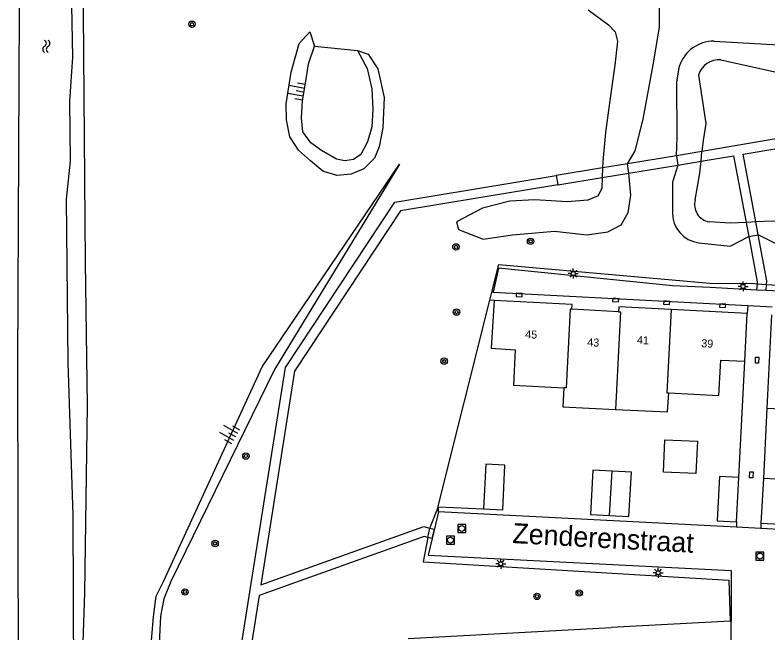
# Model space of a CAD drawing. Extents: x 125000 to 129004, y 397500 to 399008.
# Drawn here: x 127223.8 to 127317.9, y 398038.4 to 398115.7 of the extents above; entities that cross this region are included whole.
import ezdxf

# ---------------------------------------------------------------- set-up
doc = ezdxf.new("R2010")
doc.units = 0
for name, color, linetype in [('gg-afsc-erfafscheiding', 7, 'Continuous'), ('gg-afsc-faunaraster', 7, 'Continuous'), ('gg-afsc-lijn faunaraster', 7, 'Continuous'), ('gg-afsc-muur', 7, 'Continuous'), ('gg-anno-huisnummerreeks BGT', 7, 'Continuous'), ('gg-anno-openbare ruimte label', 7, 'Continuous'), ('gg-bbg-bijgebouw', 7, 'Continuous'), ('gg-bbg-hoofdgebouw', 7, 'Continuous'), ('gg-bbg-luifel en loopbrug', 7, 'Continuous'), ('gg-bbg-tussenscheiding', 7, 'Continuous'), ('gg-knt-bovenkant onderkant talud', 7, 'Continuous'), ('gg-knt-verharding', 7, 'Continuous'), ('gg-kntw-waterlijn', 7, 'Continuous'), ('gg-kwrk-kunstwerk niveau 01', 7, 'Continuous'), ('gt-grn-groengrens', 7, 'Continuous'), ('gt-grn-vlakafsluiter', 7, 'Continuous'), ('gt-grn-weggrens', 7, 'Continuous'), ('gt-symb-boom', 7, 'Continuous'), ('gt-symb-kolk', 7, 'Continuous'), ('gt-symb-kolk center center', 7, 'Continuous'), ('gt-symb-lichtmast', 7, 'Continuous'), ('gt-symb-rioolschacht', 7, 'Continuous'), ('gt-symb-talud symbool', 7, 'Continuous'), ('gt-symb-watersymbool', 7, 'Continuous'), ('gx-grn-maaiveld', 7, 'Continuous')]:
    doc.layers.add(name, color=color, linetype=linetype)

# ---------------------------------------------------------------- blocks, each defined once
blk = doc.blocks.new('gt0-BOOM')
at = {"layer": 'gt-symb-boom'}
for radius in [0.4, 0.2]:
    blk.add_circle((0, 0), radius, dxfattribs=at)
blk = doc.blocks.new('gt0-LMAST')
at = {"layer": 'gt-symb-lichtmast'}
for p, q in [((-0.182, 0.173), (-0.447, 0.438)), ((-0.005, 0.246), (-0.005, 0.621)), ((0.172, 0.173), (0.437, 0.438)), ((-0.255, -0.004), (-0.63, -0.004)), ((-0.182, -0.181), (-0.447, -0.446)), ((-0.005, -0.254), (-0.005, -0.629)), ((0.437, -0.446), (0.172, -0.181)), ((0.245, -0.004), (0.62, -0.004))]:
    blk.add_line(p, q, dxfattribs=at)
blk.add_circle((-0.005, -0.004), 0.25, dxfattribs=at)
blk = doc.blocks.new('gt0-RS')
at = {"layer": 'gt-symb-rioolschacht'}
blk.add_lwpolyline([(-0.5, -0.5), (0.5, -0.5), (0.5, 0.5), (-0.5, 0.5)], close=True, dxfattribs=at)
blk.add_circle((0, 0), 0.375, dxfattribs=at)
blk = doc.blocks.new('gt0-KOLKCC')
at = {"layer": 'gt-symb-kolk center center'}
blk.add_lwpolyline([(-0.375, 0.2), (0.375, 0.2), (0.375, -0.2), (-0.375, -0.2)], close=True, dxfattribs=at)
blk = doc.blocks.new('gt0-KOLK')
at = {"layer": 'gt-symb-kolk'}
blk.add_lwpolyline([(0, 0), (0.375, 0), (0.375, 0.4), (-0.375, 0.4), (-0.375, 0), (0, 0)], dxfattribs=at)
blk = doc.blocks.new('gt0-TALUD_1')
at = {"layer": 'gt-symb-talud symbool'}
for p, q in [((-1, -1), (-1, 0)), ((-0.5, -2), (-0.5, 0)), ((0, -1), (0, 0)), ((0.5, -2), (0.5, 0)), ((1, -1), (1, 0))]:
    blk.add_line(p, q, dxfattribs=at)
blk = doc.blocks.new('gt0-WA')
at = {"layer": 'gt-symb-watersymbool'}
for centre, start, end in [((-0.323, 0.022), 28.07249, 151.92751), ((0.427, 0.422), 208.07248, 331.92751), ((-0.323, -0.428), 28.07249, 151.92751), ((0.427, -0.028), 208.07248, 331.92751)]:
    blk.add_arc(centre, 0.425, start, end, dxfattribs=at)

msp = doc.modelspace()

# ---------------------------------------------------------------- linework, layer by layer
at = {"layer": 'gg-afsc-erfafscheiding'}
for p, q in [((127314.226, 398057.853), (127314.988, 398072.366)), ((127317.739, 398066.509), (127317.309, 398057.707)), ((127276.725, 398054.174), (127276.663, 398054.177)), ((127276.725, 398054.174), (127282.346, 398053.926))]:
    msp.add_line(p, q, dxfattribs=at)
at = {"layer": 'gg-afsc-faunaraster'}
for p, q in [((127283.117, 398080.002), (127283.375, 398081.035)), ((127275.399, 398050.331), (127274.811, 398047.3)), ((127313.147, 398039.873), (127298.306, 398039.099))]:
    msp.add_line(p, q, dxfattribs=at)
for points in [[(127283.375, 398081.035), (127284.233, 398084.475), (127310.615, 398082.152), (127316.2, 398082.097), (127316.518, 398082.074)], [(127317.715, 398081.989), (127321.111, 398081.746), (127359.662, 398079.675), (127394.805, 398077.844)], [(127276.663, 398054.177), (127276.689, 398054.242), (127283.117, 398080.002)], [(127276.663, 398054.177), (127275.657, 398051.66), (127275.628, 398051.511)], [(127274.811, 398047.3), (127312.985, 398045.008), (127313.147, 398039.873)]]:
    msp.add_lwpolyline(points, dxfattribs=at)
at = {"layer": 'gg-afsc-lijn faunaraster'}
for p, q in [((127316.518, 398082.074), (127317.715, 398081.989)), ((127283.117, 398080.002), (127283.375, 398081.035)), ((127275.399, 398050.331), (127275.628, 398051.511))]:
    msp.add_line(p, q, dxfattribs=at)
for points in [[(127283.375, 398081.035), (127284.233, 398084.475), (127310.615, 398082.152), (127316.2, 398082.097), (127316.518, 398082.074)], [(127276.663, 398054.177), (127276.689, 398054.242), (127283.117, 398080.002)], [(127276.663, 398054.177), (127275.657, 398051.66), (127275.628, 398051.511)]]:
    msp.add_lwpolyline(points, dxfattribs=at)
at = {"layer": 'gg-afsc-muur'}
msp.add_line((127272.909, 398037.698), (127298.306, 398039.099), dxfattribs=at)
at = {"layer": 'gg-bbg-bijgebouw'}
for p, q in [((127313.94, 398052.29), (127314.226, 398057.853)), ((127317.309, 398057.707), (127316.994, 398052.146)), ((127311.551, 398052.413), (127313.94, 398052.29))]:
    msp.add_line(p, q, dxfattribs=at)
for points in [[(127282.346, 398053.926), (127284.734, 398053.809), (127285.007, 398059.372), (127282.619, 398059.489), (127282.346, 398053.926)], [(127298.41, 398058.639), (127296.009, 398058.776), (127295.692, 398053.215), (127298.093, 398053.078)], [(127298.093, 398053.078), (127300.494, 398052.941), (127300.811, 398058.502), (127298.41, 398058.639)], [(127314.226, 398057.853), (127311.837, 398057.976), (127311.551, 398052.413)], [(127316.994, 398052.146), (127319.394, 398052.01), (127319.709, 398057.571), (127317.309, 398057.707)]]:
    msp.add_lwpolyline(points, dxfattribs=at)
at = {"layer": 'gg-bbg-hoofdgebouw'}
for p, q in [((127283.671, 398079.974), (127283.301, 398074.028)), ((127299.202, 398078.574), (127293.379, 398078.873)), ((127315.297, 398078.35), (127305.773, 398078.84)), ((127314.988, 398072.366), (127315.297, 398078.35)), ((127318.341, 398078.195), (127317.739, 398066.509))]:
    msp.add_line(p, q, dxfattribs=at)
for points in [[(127293.379, 398078.873), (127293.41, 398079.469), (127283.671, 398079.974)], [(127305.773, 398078.84), (127299.233, 398079.176), (127299.202, 398078.574)], [(127283.301, 398074.028), (127286.296, 398073.809), (127286.075, 398069.389), (127292.367, 398069.07)], [(127305.479, 398068.408), (127311.756, 398068.087), (127312.005, 398072.519), (127314.988, 398072.366)], [(127292.367, 398069.07), (127292.247, 398066.674), (127298.821, 398066.354)], [(127298.821, 398066.354), (127305.346, 398066.037), (127305.479, 398068.408)], [(127317.739, 398066.509), (127321.049, 398066.332), (127321.117, 398067.626), (127327.358, 398067.302)]]:
    msp.add_lwpolyline(points, dxfattribs=at)
at = {"layer": 'gg-bbg-luifel en loopbrug'}
msp.add_lwpolyline([(127308.889, 398058.356), (127304.835, 398058.514), (127305.005, 398062.534), (127309.059, 398062.375), (127308.889, 398058.356)], dxfattribs=at)
at = {"layer": 'gg-bbg-tussenscheiding'}
msp.add_line((127298.093, 398053.078), (127298.41, 398058.639), dxfattribs=at)
for points in [[(127293.379, 398078.873), (127293.158, 398078.884), (127292.652, 398069.056), (127292.367, 398069.07)], [(127299.202, 398078.574), (127299.449, 398078.561), (127298.821, 398066.354)], [(127305.773, 398078.84), (127305.236, 398068.42), (127305.479, 398068.408)]]:
    msp.add_lwpolyline(points, dxfattribs=at)
at = {"layer": 'gg-knt-bovenkant onderkant talud'}
for p, q in [((127261.23, 398111.771), (127266.587, 398111.255)), ((127309.522, 398097.392), (127309.64, 398098.617)), ((127297.205, 398096.562), (127297.165, 398095.351)), ((127316.355, 398089.793), (127315.156, 398089.744))]:
    msp.add_line(p, q, dxfattribs=at)
for points in [[(127300.315, 398097.072), (127301.289, 398098.684), (127302.28, 398102.654), (127303.522, 398109.457), (127304.328, 398114.142), (127304.323, 398118.279), (127302.519, 398120.405), (127298.862, 398123.711)], [(127295.406, 398116.334), (127297.976, 398114.425), (127298.778, 398113.588), (127299.099, 398112.404), (127298.731, 398109.389), (127298.119, 398104.985), (127297.586, 398100.968), (127297.231, 398097.345), (127297.205, 398096.562)], [(127266.587, 398111.255), (127267.925, 398110.797), (127269.127, 398108.958), (127269.909, 398105.369), (127269.764, 398101.568), (127269.3, 398099.206), (127268.703, 398097.787), (127267.4, 398096.456), (127265.818, 398095.775), (127264.029, 398095.615), (127262.259, 398096.13), (127260.72, 398097.425), (127259.232, 398098.759), (127258.142, 398100.451), (127257.712, 398102.55), (127257.659, 398104.572), (127258.321, 398108.534), (127259.299, 398112.113), (127260.621, 398113.574), (127261.23, 398111.771)], [(127311.157, 398112.393), (127319.175, 398111.925), (127329.029, 398109.059), (127339.95, 398105.255), (127342.04, 398104.073)], [(127266.587, 398111.255), (127267.789, 398108.976), (127268.389, 398106.446), (127268.528, 398103.858), (127268.364, 398101.675), (127267.856, 398099.811), (127267.016, 398098.226), (127266.079, 398097.59), (127265.011, 398097.444), (127263.964, 398097.631), (127262.084, 398098.713), (127260.743, 398099.688), (127259.75, 398101.053), (127259.589, 398102.817), (127259.704, 398104.925), (127260.111, 398107.155), (127260.462, 398109.568), (127261.23, 398111.771)], [(127306.445, 398098.079), (127306.555, 398100.415), (127306.475, 398107.296), (127306.824, 398109.299)], [(127311.986, 398110.085), (127318.595, 398108.589), (127326.681, 398106.686), (127336.966, 398103.219)], [(127309.195, 398108.157), (127310.117, 398102.122), (127309.772, 398099.999), (127309.64, 398098.617)], [(127308.77, 398092.575), (127309.38, 398095.905), (127309.522, 398097.392)], [(127306.629, 398096.907), (127305.937, 398094.751), (127305.958, 398091.036)], [(127297.165, 398095.351), (127297.12, 398094), (127296.679, 398093.08), (127295.361, 398092.5), (127292.829, 398092.322), (127288.736, 398092.554), (127285.616, 398092.389), (127282.199, 398091.521), (127278.963, 398089.79), (127279.232, 398088.832), (127282.278, 398087.628), (127285.978, 398088.189), (127291.219, 398088.623), (127295.266, 398088.178), (127297.857, 398088.548), (127299.521, 398089.455), (127300.428, 398090.969), (127300.741, 398093.138), (127300.507, 398095.903)], [(127315.156, 398089.744), (127313.164, 398089.663), (127310.528, 398089.811)], [(127387.923, 398087.386), (127385.713, 398086.848), (127373.48, 398087.2), (127358.703, 398087.425), (127351.656, 398088.054), (127343.059, 398089.505), (127336.086, 398089.785), (127318.506, 398089.88), (127316.355, 398089.793)], [(127309.26, 398087.185), (127313.172, 398086.767), (127315.49, 398087.971)], [(127390.697, 398084.286), (127388.865, 398084.151), (127372.544, 398084.533), (127358.65, 398084.543), (127350.796, 398085.555), (127342.859, 398087.143), (127334.779, 398087.26), (127318.757, 398087.144), (127316.654, 398088.184)]]:
    msp.add_lwpolyline(points, dxfattribs=at)
for centre, radius, start, end in [((127311.101, 398107.89), 4.503, 89.29066, 161.76718), ((127311.803, 398107.366), 2.725, 86.13873, 163.13407), ((127310.933, 398092.01), 2.235, 165.34689, 259.56866), ((127309.716, 398090.917), 3.759, 178.18231, 263.03988)]:
    msp.add_arc(centre, radius, start, end, dxfattribs=at)
at = {"layer": 'gg-knt-verharding'}
for p, q in [((127306.445, 398098.079), (127300.315, 398097.072)), ((127300.507, 398095.903), (127306.629, 398096.907)), ((127316.518, 398082.074), (127316.461, 398081.284)), ((127317.655, 398081.223), (127317.715, 398081.989)), ((127283.542, 398081.026), (127315.371, 398079.353)), ((127316.461, 398081.284), (127310.671, 398081.582)), ((127317.655, 398081.223), (127316.461, 398081.284)), ((127394.774, 398077.261), (127317.655, 398081.223)), ((127315.371, 398079.353), (127315.297, 398078.35)), ((127276.703, 398053.54), (127275.905, 398050.205)), ((127313.94, 398051.623), (127276.703, 398053.54)), ((127316.994, 398051.466), (127313.94, 398051.623)), ((127343.023, 398050.126), (127316.994, 398051.466)), ((127275.887, 398050.209), (127275.399, 398050.331)), ((127275.905, 398050.205), (127275.409, 398048.129)), ((127313.304, 398027.839), (127313.274, 398039.873))]:
    msp.add_line(p, q, dxfattribs=at)
for points in [[(127254.824, 397987.59), (127247.015, 398004.738), (127253.196, 398043.778), (127257.578, 398071.588), (127271.271, 398092.26), (127291.423, 398095.614)], [(127291.619, 398094.436), (127271.974, 398091.181), (127258.726, 398071.156), (127254.523, 398044.418), (127274.864, 398051.696), (127275.628, 398051.511)], [(127315.49, 398087.971), (127316.534, 398082.291), (127316.518, 398082.074)], [(127317.715, 398081.989), (127317.75, 398082.429), (127316.654, 398088.184)], [(127310.671, 398081.582), (127305.958, 398081.824), (127284.229, 398083.996), (127283.542, 398081.026)], [(127275.628, 398051.511), (127276.172, 398051.38), (127275.887, 398050.209)], [(127275.399, 398050.331), (127274.92, 398050.45), (127254.315, 398043.079), (127248.259, 398004.923), (127251.789, 397997.174)], [(127275.409, 398048.129), (127313.274, 398046.206), (127313.274, 398039.873)]]:
    msp.add_lwpolyline(points, dxfattribs=at)
at = {"layer": 'gg-kntw-waterlijn'}
for points in [[(127224.448, 398143.094), (127224.112, 398072.008), (127224.179, 398032.988), (127222.199, 397981.558)], [(127229.828, 398141.785), (127230.563, 398131.974), (127230.972, 398110.421), (127230.584, 398104.911), (127230.682, 398097.416), (127230.174, 398092.653), (127230.387, 398072.19), (127231.014, 398053.115), (127231.107, 398032.535), (127230.739, 398017.293), (127229.93, 398014.889), (127229.212, 397997.684), (127229.099, 397984.187), (127228.429, 397981.575), (127227.473, 397960.973), (127226.705, 397959.314), (127225.208, 397924.598), (127225.466, 397917.332), (127224.698, 397908.675), (127224.044, 397902.938)]]:
    msp.add_lwpolyline(points, dxfattribs=at)
at = {"layer": 'gg-kwrk-kunstwerk niveau 01'}
for p, q in [((127336.966, 398103.219), (127309.64, 398098.617)), ((127309.64, 398098.617), (127306.445, 398098.079)), ((127306.445, 398098.079), (127306.629, 398096.907)), ((127300.315, 398097.072), (127297.205, 398096.562)), ((127300.507, 398095.903), (127300.315, 398097.072)), ((127306.629, 398096.907), (127309.522, 398097.392)), ((127297.205, 398096.562), (127291.423, 398095.614)), ((127291.423, 398095.614), (127291.619, 398094.436)), ((127291.619, 398094.436), (127297.165, 398095.351)), ((127297.165, 398095.351), (127300.507, 398095.903)), ((127315.156, 398089.744), (127315.49, 398087.971)), ((127316.654, 398088.184), (127316.355, 398089.793)), ((127315.49, 398087.971), (127316.654, 398088.184))]:
    msp.add_line(p, q, dxfattribs=at)
for points in [[(127316.355, 398089.793), (127314.781, 398098.277), (127339.337, 398102.419)], [(127309.522, 398097.392), (127313.589, 398098.074), (127315.156, 398089.744)]]:
    msp.add_lwpolyline(points, dxfattribs=at)
at = {"layer": 'gt-grn-groengrens'}
for p, q in [((127275.887, 398050.209), (127275.905, 398050.205)), ((127313.147, 398039.873), (127313.274, 398039.873))]:
    msp.add_line(p, q, dxfattribs=at)
at = {"layer": 'gt-grn-vlakafsluiter'}
for p, q in [((127283.542, 398081.026), (127283.375, 398081.035)), ((127283.671, 398079.974), (127283.117, 398080.002)), ((127276.703, 398053.54), (127276.725, 398054.174)), ((127313.94, 398052.29), (127313.94, 398051.623)), ((127316.994, 398052.146), (127316.994, 398051.466))]:
    msp.add_line(p, q, dxfattribs=at)
at = {"layer": 'gt-grn-weggrens'}
msp.add_line((127315.371, 398079.353), (127318.413, 398079.19), dxfattribs=at)
at = {"layer": 'gx-grn-maaiveld'}
for points in [[(127225.776, 397903.326), (127226.614, 397909.78), (127227.171, 397918.873), (127227.614, 397929.336), (127228.255, 397941.464), (127229.048, 397959.053), (127230.553, 397997.263), (127231.733, 398019.859), (127232.505, 398043.403), (127232.849, 398066.84), (127232.618, 398084.751), (127232.374, 398115.981), (127232.039, 398138.675)], [(127251.077, 397920.855), (127251.51, 397923.745), (127252.617, 397942.869), (127256.241, 397965.669), (127256.186, 397969.723), (127255.132, 397978.075), (127244.119, 398003.822), (127241.273, 398015.219), (127240.428, 398019.351), (127239.746, 398024.058), (127241.101, 398040.404), (127241.427, 398043.013), (127242.338, 398044.85), (127254.691, 398071.687), (127271.844, 398097.004), (127256.233, 398071.362), (127243.246, 398044.821), (127242.377, 398042.648), (127241.96, 398040.505), (127241.177, 398024.138), (127241.486, 398019.636), (127242.337, 398015.972), (127245.745, 398004.297), (127253.34, 397986.088)]]:
    msp.add_lwpolyline(points, dxfattribs=at)

# ---------------------------------------------------------------- block references
at = {"layer": 'gt-symb-boom'}
for p in [(127245.907, 398114.522), (127288.219, 398087.377), (127278.894, 398086.676), (127278.959, 398078.526), (127277.419, 398072.387), (127252.646, 398060.519), (127248.797, 398049.584), (127245.034, 398043.517), (127289.02, 398042.968), (127294.296, 398043.401)]:
    msp.add_blockref('gt0-BOOM', p, dxfattribs=at)
at = {"layer": 'gt-symb-kolk'}
for p, rotation in [((127286.803, 398080.855), 176.99654391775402), ((127298.864, 398080.221), 176.99654391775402), ((127305.23, 398079.886), 176.98848495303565), ((127312.236, 398079.518), 176.9884849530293)]:
    msp.add_blockref('gt0-KOLK', p, dxfattribs=dict(at, rotation=rotation))
at = {"layer": 'gt-symb-kolk center center'}
for p, rotation in [((127316.528, 398072.517), -92.00163080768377), ((127315.806, 398058.171), -92.00163080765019)]:
    msp.add_blockref('gt0-KOLKCC', p, dxfattribs=dict(at, rotation=rotation))
at = {"layer": 'gt-symb-lichtmast'}
for p in [(127293.56, 398083.345), (127314.774, 398081.748), (127284.503, 398047.055), (127304.158, 398045.926)]:
    msp.add_blockref('gt0-LMAST', p, dxfattribs=at)
at = {"layer": 'gt-symb-rioolschacht'}
for p in [(127279.615, 398051.461), (127278.207, 398050.002), (127316.884, 398048.012)]:
    msp.add_blockref('gt0-RS', p, dxfattribs=at)
at = {"layer": 'gt-symb-talud symbool'}
for p, xscale, yscale, rotation in [((127259.908, 398106.04), 1.0003279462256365, 1.0003279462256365, -100.3663226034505), ((127251.348, 398062.946), 0.9998464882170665, 0.9998464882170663, -119.87282104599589)]:
    msp.add_blockref('gt0-TALUD_1', p, dxfattribs=dict(at, xscale=xscale, yscale=yscale, rotation=rotation))
at = {"layer": 'gt-symb-watersymbool', "rotation": -90.17188682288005}
msp.add_blockref('gt0-WA', (127227.713, 398111.806), dxfattribs=at)

# ---------------------------------------------------------------- texts
at = {"layer": 'gg-anno-huisnummerreeks BGT'}
for s, rotation, p in [('45', 357, (127287.531, 398075.269)), ('41', 357.1, (127301.495, 398074.553)), ('43', 357.1, (127295.283, 398074.269)), ('39', 357.1, (127309.527, 398074.14))]:
    msp.add_text(s, height=1, rotation=rotation, dxfattribs=at).set_placement(p)
at = {"layer": 'gg-anno-openbare ruimte label'}
msp.add_text('Zenderenstraat', height=2.5, rotation=356.9, dxfattribs=at).set_placement((127285.901, 398049.646))

doc.saveas('drawing.dxf')
